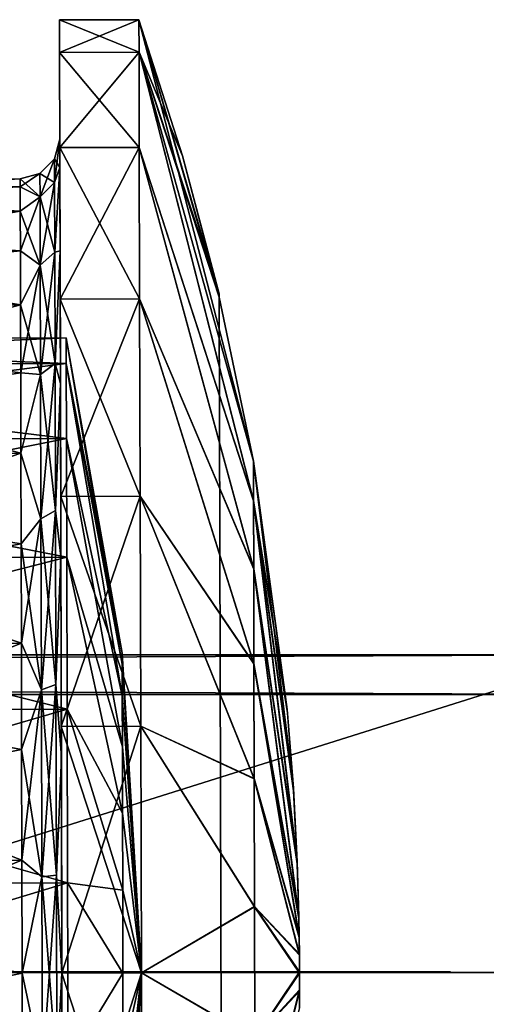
# Model space of a CAD drawing. Header units: millimetres. Extents: x -75 to 75, y -30 to 50.
# Tile 282 of 283: x 51.58 to 57.45, y 32.6 to 44.99. Entities that reach past the tile are written whole.
import ezdxf

# ---------------------------------------------------------------- set-up
doc = ezdxf.new("R2010")
doc.units = ezdxf.units.MM
doc.header["$LTSCALE"] = 81.481481
for name, color, linetype in [('113', 7, 'CONTINUOUS'), ('114', 7, 'CONTINUOUS'), ('115', 7, 'CONTINUOUS'), ('117', 7, 'CONTINUOUS'), ('119', 7, 'CONTINUOUS'), ('2', 7, 'CONTINUOUS'), ('6', 7, 'CONTINUOUS'), ('8', 7, 'CONTINUOUS'), ('879', 7, 'CONTINUOUS'), ('880', 7, 'CONTINUOUS'), ('881', 7, 'CONTINUOUS'), ('882', 7, 'CONTINUOUS'), ('883', 7, 'CONTINUOUS'), ('884', 7, 'CONTINUOUS'), ('885', 7, 'CONTINUOUS'), ('886', 7, 'CONTINUOUS'), ('887', 7, 'CONTINUOUS'), ('888', 7, 'CONTINUOUS'), ('889', 7, 'CONTINUOUS'), ('890', 7, 'CONTINUOUS'), ('891', 7, 'CONTINUOUS')]:
    doc.layers.add(name, color=color, linetype=linetype)

msp = doc.modelspace()

# ---------------------------------------------------------------- linework, layer by layer
at = {"layer": '113', "color": 250, "linetype": 'Continuous', "true_color": 0x1c1c1c}
for points in [[(71.5, 37, -89.001), (-71.5, 37, 88.999), (71.5, 37, 89.001), (71.5, 37, -89.001)], [(-71.5, 37, -89.001), (-71.5, 37, 88.999), (71.5, 37, -89.001), (-71.5, 37, -89.001)], [(-71.5, 37, 88.999), (-71.074, 37, 92.234), (71.5, 37, 89.001), (-71.5, 37, 88.999)], [(-71.074, 37, -92.236), (-71.5, 37, -89.001), (71.074, 37, -92.236), (-71.074, 37, -92.236)], [(71.074, 37, -92.236), (-71.5, 37, -89.001), (71.5, 37, -89.001), (71.074, 37, -92.236)], [(71.5, 37, 89.001), (-71.074, 37, 92.234), (71.074, 37, 92.236), (71.5, 37, 89.001)], [(-71.074, 37, 92.234), (-69.825, 37, 95.249), (71.074, 37, 92.236), (-71.074, 37, 92.234)], [(-69.825, 37, -95.251), (-71.074, 37, -92.236), (69.825, 37, -95.251), (-69.825, 37, -95.251)], [(69.825, 37, -95.251), (-71.074, 37, -92.236), (71.074, 37, -92.236), (69.825, 37, -95.251)], [(71.074, 37, 92.236), (-69.825, 37, 95.249), (69.825, 37, 95.251), (71.074, 37, 92.236)], [(-67.839, 37, -97.839), (-69.825, 37, -95.251), (67.839, 37, -97.839), (-67.839, 37, -97.839)], [(67.839, 37, -97.839), (-69.825, 37, -95.251), (69.825, 37, -95.251), (67.839, 37, -97.839)], [(-69.825, 37, 95.249), (-67.838, 37, 97.838), (69.825, 37, 95.251), (-69.825, 37, 95.249)], [(65.251, 37, -99.825), (-67.839, 37, -97.839), (67.839, 37, -97.839), (65.251, 37, -99.825)], [(-65.251, 37, -99.825), (-67.839, 37, -97.839), (65.251, 37, -99.825), (-65.251, 37, -99.825)], [(-67.838, 37, 97.838), (-65.249, 37, 99.825), (67.839, 37, 97.839), (-67.838, 37, 97.838)], [(69.825, 37, 95.251), (-67.838, 37, 97.838), (67.839, 37, 97.839), (69.825, 37, 95.251)], [(62.236, 37, -101.074), (-65.251, 37, -99.825), (65.251, 37, -99.825), (62.236, 37, -101.074)], [(-62.236, 37, -101.074), (-65.251, 37, -99.825), (62.236, 37, -101.074), (-62.236, 37, -101.074)], [(-65.249, 37, 99.825), (-62.234, 37, 101.074), (65.251, 37, 99.825), (-65.249, 37, 99.825)], [(67.839, 37, 97.839), (-65.249, 37, 99.825), (65.251, 37, 99.825), (67.839, 37, 97.839)], [(-59.001, 37, -101.5), (-62.236, 37, -101.074), (59.001, 37, -101.5), (-59.001, 37, -101.5)], [(59.001, 37, -101.5), (-62.236, 37, -101.074), (62.236, 37, -101.074), (59.001, 37, -101.5)], [(65.251, 37, 99.825), (-62.234, 37, 101.074), (62.236, 37, 101.074), (65.251, 37, 99.825)], [(-62.234, 37, 101.074), (-58.999, 37, 101.5), (62.236, 37, 101.074), (-62.234, 37, 101.074)], [(62.236, 37, 101.074), (-58.999, 37, 101.5), (59.001, 37, 101.5), (62.236, 37, 101.074)]]:
    msp.add_3dface(points, dxfattribs=at)
at = {"layer": '114', "color": 251, "linetype": 'Continuous', "true_color": 0x464b4f}
for points in [[(-71.5, 33, 88.999), (-57, 33, 27), (71.5, 33, 89.001), (-71.5, 33, 88.999)], [(57, 33, -87), (-57, 33, -87), (-71.5, 33, -89.001), (57, 33, -87)], [(57, 33, -87), (-71.5, 33, -89.001), (71.5, 33, -89.001), (57, 33, -87)], [(-71.5, 33, -89.001), (-71.074, 33, -92.236), (71.5, 33, -89.001), (-71.5, 33, -89.001)], [(-71.074, 33, 92.234), (-71.5, 33, 88.999), (71.5, 33, 89.001), (-71.074, 33, 92.234)], [(-71.074, 33, -92.236), (-69.825, 33, -95.251), (71.074, 33, -92.236), (-71.074, 33, -92.236)], [(71.5, 33, -89.001), (-71.074, 33, -92.236), (71.074, 33, -92.236), (71.5, 33, -89.001)], [(-69.825, 33, 95.249), (-71.074, 33, 92.234), (71.074, 33, 92.236), (-69.825, 33, 95.249)], [(71.074, 33, 92.236), (-71.074, 33, 92.234), (71.5, 33, 89.001), (71.074, 33, 92.236)], [(69.825, 33, 95.251), (-69.825, 33, 95.249), (71.074, 33, 92.236), (69.825, 33, 95.251)], [(-67.838, 33, 97.838), (-69.825, 33, 95.249), (69.825, 33, 95.251), (-67.838, 33, 97.838)], [(-69.825, 33, -95.251), (-67.839, 33, -97.839), (69.825, 33, -95.251), (-69.825, 33, -95.251)], [(71.074, 33, -92.236), (-69.825, 33, -95.251), (69.825, 33, -95.251), (71.074, 33, -92.236)], [(-67.839, 33, -97.839), (-65.251, 33, -99.825), (67.839, 33, -97.839), (-67.839, 33, -97.839)], [(69.825, 33, -95.251), (-67.839, 33, -97.839), (67.839, 33, -97.839), (69.825, 33, -95.251)], [(67.839, 33, 97.839), (-67.838, 33, 97.838), (69.825, 33, 95.251), (67.839, 33, 97.839)], [(-65.249, 33, 99.825), (-67.838, 33, 97.838), (67.839, 33, 97.839), (-65.249, 33, 99.825)], [(67.839, 33, -97.839), (-65.251, 33, -99.825), (65.251, 33, -99.825), (67.839, 33, -97.839)], [(-65.251, 33, -99.825), (-62.236, 33, -101.074), (65.251, 33, -99.825), (-65.251, 33, -99.825)], [(65.251, 33, 99.825), (-65.249, 33, 99.825), (67.839, 33, 97.839), (65.251, 33, 99.825)], [(62.236, 33, 101.074), (-65.249, 33, 99.825), (65.251, 33, 99.825), (62.236, 33, 101.074)], [(-62.234, 33, 101.074), (-65.249, 33, 99.825), (62.236, 33, 101.074), (-62.234, 33, 101.074)], [(65.251, 33, -99.825), (-62.236, 33, -101.074), (62.236, 33, -101.074), (65.251, 33, -99.825)], [(-62.236, 33, -101.074), (-59.001, 33, -101.5), (62.236, 33, -101.074), (-62.236, 33, -101.074)], [(59.001, 33, 101.5), (-62.234, 33, 101.074), (62.236, 33, 101.074), (59.001, 33, 101.5)], [(-58.999, 33, 101.5), (-62.234, 33, 101.074), (59.001, 33, 101.5), (-58.999, 33, 101.5)], [(62.236, 33, -101.074), (-59.001, 33, -101.5), (59.001, 33, -101.5), (62.236, 33, -101.074)], [(-57, 33, 27), (57, 33, 27), (71.5, 33, 89.001), (-57, 33, 27)], [(57, 33, 27), (57, 33, -87), (71.5, 33, 89.001), (57, 33, 27)], [(71.5, 33, 89.001), (57, 33, -87), (71.5, 33, -89.001), (71.5, 33, 89.001)]]:
    msp.add_3dface(points, dxfattribs=at)
at = {"layer": '115', "color": 250, "linetype": 'Continuous', "true_color": 0x1c1c1c}
for points in [[(57, 33.01, 27), (-57, 33.01, 27), (-57, 33.01, -87), (57, 33.01, 27)], [(57, 33.01, -87), (57, 33.01, 27), (-57, 33.01, -87), (57, 33.01, -87)]]:
    msp.add_3dface(points, dxfattribs=at)
at = {"layer": '117', "color": 250, "linetype": 'Continuous', "true_color": 0x1c1c1c}
for points in [[(-59.001, 37, -101.5), (59.001, 37, -101.5), (-59.001, 36.5, -102), (-59.001, 37, -101.5)], [(-59.001, 36.5, -102), (59.001, 37, -101.5), (59.001, 36.5, -102), (-59.001, 36.5, -102)]]:
    msp.add_3dface(points, dxfattribs=at)
at = {"layer": '119', "color": 250, "linetype": 'Continuous', "true_color": 0x1c1c1c}
for points in [[(59.001, 37, 101.5), (-58.999, 37, 101.5), (59.001, 36.5, 102), (59.001, 37, 101.5)], [(59.001, 36.5, 102), (-58.999, 37, 101.5), (-58.999, 36.5, 102), (59.001, 36.5, 102)]]:
    msp.add_3dface(points, dxfattribs=at)
at = {"layer": '2', "color": 251, "linetype": 'Continuous', "true_color": 0x565d62}
for points in [[(59.001, 37, 102.5), (-65.943, 37, 103.416), (65.943, 37, 103.416), (59.001, 37, 102.5)], [(59.001, 37, 102.5), (-58.999, 37, 102.5), (-65.943, 37, 103.416), (59.001, 37, 102.5)], [(-65.943, 37, -103.416), (-59.001, 37, -102.5), (65.943, 37, -103.416), (-65.943, 37, -103.416)], [(-65.943, 37, 103.416), (-62.562, 37, 104.599), (65.943, 37, 103.416), (-65.943, 37, 103.416)], [(-62.562, 37, -104.599), (-65.943, 37, -103.416), (62.562, 37, -104.599), (-62.562, 37, -104.599)], [(62.562, 37, -104.599), (-65.943, 37, -103.416), (65.943, 37, -103.416), (62.562, 37, -104.599)], [(-62.562, 37, 104.599), (-59.001, 37, 105), (62.562, 37, 104.599), (-62.562, 37, 104.599)], [(65.943, 37, 103.416), (-62.562, 37, 104.599), (62.562, 37, 104.599), (65.943, 37, 103.416)], [(-59.001, 37, -105), (-62.562, 37, -104.599), (59.001, 37, -105), (-59.001, 37, -105)], [(59.001, 37, -105), (-62.562, 37, -104.599), (62.562, 37, -104.599), (59.001, 37, -105)], [(-59.001, 37, -102.5), (59.001, 37, -102.5), (65.943, 37, -103.416), (-59.001, 37, -102.5)], [(62.562, 37, 104.599), (-59.001, 37, 105), (-16.148, 37, 105), (62.562, 37, 104.599)], [(-0.5, 37, 105), (62.562, 37, 104.599), (-16.148, 37, 105), (-0.5, 37, 105)], [(59.001, 37, 105), (62.562, 37, 104.599), (-0.5, 37, 105), (59.001, 37, 105)]]:
    msp.add_3dface(points, dxfattribs=at)
at = {"layer": '6', "color": 251, "linetype": 'Continuous', "true_color": 0x565d62}
for points in [[(-0.5, 0, 104.516), (58.517, 0, 104.516), (-0.5, 37, 105), (-0.5, 0, 104.516)], [(58.517, 0, 104.516), (59.001, 37, 105), (-0.5, 37, 105), (58.517, 0, 104.516)]]:
    msp.add_3dface(points, dxfattribs=at)
at = {"layer": '8', "color": 251, "linetype": 'Continuous', "true_color": 0x565d62}
for points in [[(-58.517, 0, -104.516), (-59.001, 37, -105), (59.001, 37, -105), (-58.517, 0, -104.516)], [(58.517, 0, -104.516), (-58.517, 0, -104.516), (59.001, 37, -105), (58.517, 0, -104.516)]]:
    msp.add_3dface(points, dxfattribs=at)
at = {"layer": '879', "linetype": 'Continuous'}
for points in [[(44.584, 42.972, 205), (44.585, 42.567, 207.817), (51.584, 42.99, 205), (44.584, 42.972, 205)], [(51.584, 42.99, 205), (44.585, 42.567, 207.817), (51.585, 42.888, 206.423), (51.584, 42.99, 205)], [(51.585, 42.888, 206.423), (44.585, 42.567, 207.817), (51.585, 42.585, 207.817), (51.585, 42.888, 206.423)], [(44.585, 42.567, 207.817), (44.588, 41.384, 210.406), (51.585, 42.585, 207.817), (44.585, 42.567, 207.817)], [(51.585, 42.585, 207.817), (44.588, 41.384, 210.406), (51.587, 42.086, 209.154), (51.585, 42.585, 207.817)], [(51.587, 42.086, 209.154), (44.588, 41.384, 210.406), (51.588, 41.403, 210.406), (51.587, 42.086, 209.154)], [(44.588, 41.384, 210.406), (44.593, 39.52, 212.558), (51.588, 41.403, 210.406), (44.588, 41.384, 210.406)], [(51.588, 41.403, 210.406), (44.593, 39.52, 212.558), (51.591, 40.547, 211.549), (51.588, 41.403, 210.406)], [(51.591, 40.547, 211.549), (44.593, 39.52, 212.558), (51.593, 39.539, 212.557), (51.591, 40.547, 211.549)], [(44.593, 39.52, 212.558), (44.6, 37.126, 214.096), (51.593, 39.539, 212.557), (44.593, 39.52, 212.558)], [(51.593, 39.539, 212.557), (44.6, 37.126, 214.096), (51.596, 38.396, 213.413), (51.593, 39.539, 212.557)], [(51.596, 38.396, 213.413), (44.6, 37.126, 214.096), (51.6, 37.144, 214.096), (51.596, 38.396, 213.413)], [(44.6, 37.126, 214.096), (44.607, 34.395, 214.898), (51.6, 37.144, 214.096), (44.6, 37.126, 214.096)], [(51.6, 37.144, 214.096), (44.607, 34.395, 214.898), (51.603, 35.807, 214.595), (51.6, 37.144, 214.096)], [(51.603, 35.807, 214.595), (44.607, 34.395, 214.898), (51.607, 34.413, 214.898), (51.603, 35.807, 214.595)], [(44.607, 34.395, 214.898), (44.614, 31.549, 214.898), (51.607, 34.413, 214.898), (44.607, 34.395, 214.898)], [(51.607, 34.413, 214.898), (44.614, 31.549, 214.898), (51.61, 32.99, 215), (51.607, 34.413, 214.898)], [(51.61, 32.99, 215), (44.614, 31.549, 214.898), (51.614, 31.567, 214.898), (51.61, 32.99, 215)]]:
    msp.add_3dface(points, dxfattribs=at)
at = {"layer": '880', "linetype": 'Continuous'}
for points in [[(44.584, 42.972, 205), (51.584, 42.99, 205), (51.585, 42.888, 203.577), (44.584, 42.972, 205)], [(51.585, 42.585, 202.183), (44.584, 42.972, 205), (51.585, 42.888, 203.577), (51.585, 42.585, 202.183)], [(44.585, 42.567, 202.183), (44.584, 42.972, 205), (51.585, 42.585, 202.183), (44.585, 42.567, 202.183)], [(51.587, 42.086, 200.846), (44.585, 42.567, 202.183), (51.585, 42.585, 202.183), (51.587, 42.086, 200.846)], [(51.588, 41.403, 199.594), (44.585, 42.567, 202.183), (51.587, 42.086, 200.846), (51.588, 41.403, 199.594)], [(44.588, 41.384, 199.594), (44.585, 42.567, 202.183), (51.588, 41.403, 199.594), (44.588, 41.384, 199.594)], [(51.591, 40.547, 198.451), (44.588, 41.384, 199.594), (51.588, 41.403, 199.594), (51.591, 40.547, 198.451)], [(51.593, 39.539, 197.443), (44.588, 41.384, 199.594), (51.591, 40.547, 198.451), (51.593, 39.539, 197.443)], [(44.593, 39.52, 197.442), (44.588, 41.384, 199.594), (51.593, 39.539, 197.443), (44.593, 39.52, 197.442)], [(51.596, 38.396, 196.587), (44.593, 39.52, 197.442), (51.593, 39.539, 197.443), (51.596, 38.396, 196.587)], [(44.6, 37.126, 195.904), (44.593, 39.52, 197.442), (51.6, 37.144, 195.904), (44.6, 37.126, 195.904)], [(51.6, 37.144, 195.904), (44.593, 39.52, 197.442), (51.596, 38.396, 196.587), (51.6, 37.144, 195.904)], [(51.603, 35.807, 195.405), (44.6, 37.126, 195.904), (51.6, 37.144, 195.904), (51.603, 35.807, 195.405)], [(44.607, 34.395, 195.102), (44.6, 37.126, 195.904), (51.607, 34.413, 195.102), (44.607, 34.395, 195.102)], [(51.607, 34.413, 195.102), (44.6, 37.126, 195.904), (51.603, 35.807, 195.405), (51.607, 34.413, 195.102)], [(51.61, 32.99, 195), (44.607, 34.395, 195.102), (51.607, 34.413, 195.102), (51.61, 32.99, 195)], [(44.614, 31.549, 195.102), (44.607, 34.395, 195.102), (51.614, 31.567, 195.102), (44.614, 31.549, 195.102)], [(51.614, 31.567, 195.102), (44.607, 34.395, 195.102), (51.61, 32.99, 195), (51.614, 31.567, 195.102)]]:
    msp.add_3dface(points, dxfattribs=at)
at = {"layer": '881', "linetype": 'Continuous'}
for points in [[(53.079, 44.994, 205), (53.08, 44.585, 208.106), (53.626, 43.279, 205), (53.079, 44.994, 205)], [(53.626, 43.279, 205), (53.08, 44.585, 208.106), (54.088, 41.541, 205), (53.626, 43.279, 205)], [(54.088, 41.541, 205), (53.08, 44.585, 208.106), (54.088, 41.53, 205.418), (54.088, 41.541, 205)], [(54.521, 38.939, 207.621), (54.519, 39.438, 205.835), (53.08, 44.585, 208.106), (54.521, 38.939, 207.621)], [(53.083, 43.386, 211), (54.521, 38.939, 207.621), (53.08, 44.585, 208.106), (53.083, 43.386, 211)], [(53.08, 44.585, 208.106), (54.088, 41.5, 205.835), (54.088, 41.53, 205.418), (53.08, 44.585, 208.106)], [(54.519, 39.438, 205.835), (54.088, 41.5, 205.835), (53.08, 44.585, 208.106), (54.519, 39.438, 205.835)], [(54.523, 38.079, 209.044), (54.521, 38.939, 207.621), (53.083, 43.386, 211), (54.523, 38.079, 209.044)], [(53.088, 41.479, 213.485), (54.523, 38.079, 209.044), (53.083, 43.386, 211), (53.088, 41.479, 213.485)], [(54.526, 36.885, 210.202), (54.523, 38.079, 209.044), (53.088, 41.479, 213.485), (54.526, 36.885, 210.202)], [(53.095, 38.994, 215.392), (54.526, 36.885, 210.202), (53.088, 41.479, 213.485), (53.095, 38.994, 215.392)], [(54.519, 39.438, 205.835), (54.521, 38.939, 207.621), (54.948, 36.267, 205.835), (54.519, 39.438, 205.835)], [(54.53, 35.436, 211.019), (54.526, 36.885, 210.202), (53.095, 38.994, 215.392), (54.53, 35.436, 211.019)], [(53.102, 36.1, 216.591), (54.53, 35.436, 211.019), (53.095, 38.994, 215.392), (53.102, 36.1, 216.591)], [(54.521, 38.939, 207.621), (54.523, 38.079, 209.044), (55.072, 34.368, 205.835), (54.521, 38.939, 207.621)], [(54.948, 36.267, 205.835), (54.521, 38.939, 207.621), (55.024, 35.288, 205.835), (54.948, 36.267, 205.835)], [(55.024, 35.288, 205.835), (54.521, 38.939, 207.621), (55.072, 34.368, 205.835), (55.024, 35.288, 205.835)], [(54.523, 38.079, 209.044), (54.526, 36.885, 210.202), (55.093, 33.68, 205.835), (54.523, 38.079, 209.044)], [(55.072, 34.368, 205.835), (54.523, 38.079, 209.044), (55.093, 33.68, 205.835), (55.072, 34.368, 205.835)], [(54.526, 36.885, 210.202), (54.53, 35.436, 211.019), (55.097, 33.441, 205.835), (54.526, 36.885, 210.202)], [(55.093, 33.68, 205.835), (54.526, 36.885, 210.202), (55.097, 33.441, 205.835), (55.093, 33.68, 205.835)], [(53.11, 32.994, 217), (54.534, 33.827, 211.441), (53.102, 36.1, 216.591), (53.11, 32.994, 217)], [(54.534, 33.827, 211.441), (54.53, 35.436, 211.019), (53.102, 36.1, 216.591), (54.534, 33.827, 211.441)], [(55.097, 33.441, 205.835), (54.53, 35.436, 211.019), (55.1, 33.216, 205.835), (55.097, 33.441, 205.835)], [(54.53, 35.436, 211.019), (54.534, 33.827, 211.441), (55.1, 33.216, 205.835), (54.53, 35.436, 211.019)], [(54.538, 32.164, 211.44), (54.534, 33.827, 211.441), (53.11, 32.994, 217), (54.538, 32.164, 211.44)], [(55.1, 33.216, 205.835), (54.534, 33.827, 211.441), (55.101, 32.991, 205.835), (55.1, 33.216, 205.835)], [(54.534, 33.827, 211.441), (54.538, 32.164, 211.44), (55.101, 32.991, 205.835), (54.534, 33.827, 211.441)], [(53.118, 29.888, 216.591), (54.538, 32.164, 211.44), (53.11, 32.994, 217), (53.118, 29.888, 216.591)], [(55.101, 32.991, 205.835), (54.538, 32.164, 211.44), (55.101, 32.766, 205.835), (55.101, 32.991, 205.835)], [(54.538, 32.164, 211.44), (54.542, 30.555, 211.017), (55.101, 32.766, 205.835), (54.538, 32.164, 211.44)], [(55.101, 32.766, 205.835), (54.542, 30.555, 211.017), (55.099, 32.541, 205.835), (55.101, 32.766, 205.835)]]:
    msp.add_3dface(points, dxfattribs=at)
at = {"layer": '882', "linetype": 'Continuous'}
for points in [[(52.08, 44.582, 208.106), (53.079, 44.994, 205), (52.079, 44.991, 205), (52.08, 44.582, 208.106)], [(53.08, 44.585, 208.106), (53.079, 44.994, 205), (52.08, 44.582, 208.106), (53.08, 44.585, 208.106)], [(52.083, 43.384, 211), (53.08, 44.585, 208.106), (52.08, 44.582, 208.106), (52.083, 43.384, 211)], [(53.083, 43.386, 211), (53.08, 44.585, 208.106), (52.083, 43.384, 211), (53.083, 43.386, 211)], [(52.088, 41.477, 213.485), (53.083, 43.386, 211), (52.083, 43.384, 211), (52.088, 41.477, 213.485)], [(53.088, 41.479, 213.485), (53.083, 43.386, 211), (52.088, 41.477, 213.485), (53.088, 41.479, 213.485)], [(52.095, 38.991, 215.392), (53.088, 41.479, 213.485), (52.088, 41.477, 213.485), (52.095, 38.991, 215.392)], [(53.095, 38.994, 215.392), (53.088, 41.479, 213.485), (52.095, 38.991, 215.392), (53.095, 38.994, 215.392)], [(52.102, 36.097, 216.591), (53.095, 38.994, 215.392), (52.095, 38.991, 215.392), (52.102, 36.097, 216.591)], [(53.102, 36.1, 216.591), (53.095, 38.994, 215.392), (52.102, 36.097, 216.591), (53.102, 36.1, 216.591)], [(52.11, 32.991, 217), (53.102, 36.1, 216.591), (52.102, 36.097, 216.591), (52.11, 32.991, 217)], [(53.11, 32.994, 217), (53.102, 36.1, 216.591), (52.11, 32.991, 217), (53.11, 32.994, 217)], [(52.118, 29.885, 216.591), (53.11, 32.994, 217), (52.11, 32.991, 217), (52.118, 29.885, 216.591)], [(53.118, 29.888, 216.591), (53.11, 32.994, 217), (52.118, 29.885, 216.591), (53.118, 29.888, 216.591)]]:
    msp.add_3dface(points, dxfattribs=at)
at = {"layer": '883', "linetype": 'Continuous'}
for points in [[(54.088, 41.5, 204.165), (53.079, 44.994, 205), (54.088, 41.53, 204.582), (54.088, 41.5, 204.165)], [(54.519, 39.438, 204.165), (53.079, 44.994, 205), (54.088, 41.5, 204.165), (54.519, 39.438, 204.165)], [(53.08, 44.585, 201.894), (53.079, 44.994, 205), (54.519, 39.438, 204.165), (53.08, 44.585, 201.894)], [(53.079, 44.994, 205), (53.626, 43.279, 205), (54.088, 41.53, 204.582), (53.079, 44.994, 205)], [(54.521, 38.941, 202.384), (53.08, 44.585, 201.894), (54.519, 39.438, 204.165), (54.521, 38.941, 202.384)], [(53.083, 43.386, 199), (53.08, 44.585, 201.894), (54.521, 38.941, 202.384), (53.083, 43.386, 199)], [(54.523, 38.082, 200.96), (53.083, 43.386, 199), (54.521, 38.941, 202.384), (54.523, 38.082, 200.96)], [(53.088, 41.479, 196.515), (53.083, 43.386, 199), (54.523, 38.082, 200.96), (53.088, 41.479, 196.515)], [(53.626, 43.279, 205), (54.088, 41.541, 205), (54.088, 41.53, 204.582), (53.626, 43.279, 205)], [(54.526, 36.889, 199.801), (53.088, 41.479, 196.515), (54.523, 38.082, 200.96), (54.526, 36.889, 199.801)], [(53.095, 38.994, 194.608), (53.088, 41.479, 196.515), (54.526, 36.889, 199.801), (53.095, 38.994, 194.608)], [(55.022, 35.322, 204.165), (54.519, 39.438, 204.165), (54.944, 36.311, 204.165), (55.022, 35.322, 204.165)], [(54.521, 38.941, 202.384), (54.519, 39.438, 204.165), (55.022, 35.322, 204.165), (54.521, 38.941, 202.384)], [(53.102, 36.1, 193.409), (53.095, 38.994, 194.608), (54.53, 35.44, 198.983), (53.102, 36.1, 193.409)], [(54.53, 35.44, 198.983), (53.095, 38.994, 194.608), (54.526, 36.889, 199.801), (54.53, 35.44, 198.983)], [(55.071, 34.399, 204.165), (54.521, 38.941, 202.384), (55.022, 35.322, 204.165), (55.071, 34.399, 204.165)], [(54.523, 38.082, 200.96), (54.521, 38.941, 202.384), (55.071, 34.399, 204.165), (54.523, 38.082, 200.96)], [(55.093, 33.699, 204.165), (54.523, 38.082, 200.96), (55.071, 34.399, 204.165), (55.093, 33.699, 204.165)], [(54.526, 36.889, 199.801), (54.523, 38.082, 200.96), (55.093, 33.699, 204.165), (54.526, 36.889, 199.801)], [(55.097, 33.458, 204.165), (54.526, 36.889, 199.801), (55.093, 33.699, 204.165), (55.097, 33.458, 204.165)], [(54.53, 35.44, 198.983), (54.526, 36.889, 199.801), (55.097, 33.458, 204.165), (54.53, 35.44, 198.983)], [(54.534, 33.832, 198.56), (53.102, 36.1, 193.409), (54.53, 35.44, 198.983), (54.534, 33.832, 198.56)], [(53.11, 32.994, 193), (53.102, 36.1, 193.409), (54.534, 33.832, 198.56), (53.11, 32.994, 193)], [(55.1, 33.232, 204.165), (54.53, 35.44, 198.983), (55.097, 33.458, 204.165), (55.1, 33.232, 204.165)], [(54.534, 33.832, 198.56), (54.53, 35.44, 198.983), (55.1, 33.232, 204.165), (54.534, 33.832, 198.56)], [(54.538, 32.168, 198.559), (53.11, 32.994, 193), (54.534, 33.832, 198.56), (54.538, 32.168, 198.559)], [(55.101, 33.007, 204.165), (54.534, 33.832, 198.56), (55.1, 33.232, 204.165), (55.101, 33.007, 204.165)], [(54.538, 32.168, 198.559), (54.534, 33.832, 198.56), (55.101, 33.007, 204.165), (54.538, 32.168, 198.559)], [(53.118, 29.888, 193.409), (53.11, 32.994, 193), (54.538, 32.168, 198.559), (53.118, 29.888, 193.409)], [(55.101, 32.782, 204.165), (54.538, 32.168, 198.559), (55.101, 33.007, 204.165), (55.101, 32.782, 204.165)], [(54.542, 30.56, 198.981), (54.538, 32.168, 198.559), (55.101, 32.782, 204.165), (54.542, 30.56, 198.981)], [(55.099, 32.557, 204.165), (54.542, 30.56, 198.981), (55.101, 32.782, 204.165), (55.099, 32.557, 204.165)]]:
    msp.add_3dface(points, dxfattribs=at)
at = {"layer": '884', "linetype": 'Continuous'}
for points in [[(52.079, 44.991, 205), (53.079, 44.994, 205), (53.08, 44.585, 201.894), (52.079, 44.991, 205)], [(52.079, 44.991, 205), (53.08, 44.585, 201.894), (52.08, 44.582, 201.894), (52.079, 44.991, 205)], [(53.08, 44.585, 201.894), (53.083, 43.386, 199), (52.08, 44.582, 201.894), (53.08, 44.585, 201.894)], [(52.08, 44.582, 201.894), (53.083, 43.386, 199), (52.083, 43.384, 199), (52.08, 44.582, 201.894)], [(53.083, 43.386, 199), (53.088, 41.479, 196.515), (52.083, 43.384, 199), (53.083, 43.386, 199)], [(52.083, 43.384, 199), (53.088, 41.479, 196.515), (52.088, 41.477, 196.515), (52.083, 43.384, 199)], [(53.088, 41.479, 196.515), (53.095, 38.994, 194.608), (52.088, 41.477, 196.515), (53.088, 41.479, 196.515)], [(52.088, 41.477, 196.515), (53.095, 38.994, 194.608), (52.095, 38.991, 194.608), (52.088, 41.477, 196.515)], [(53.095, 38.994, 194.608), (53.102, 36.1, 193.409), (52.095, 38.991, 194.608), (53.095, 38.994, 194.608)], [(52.095, 38.991, 194.608), (53.102, 36.1, 193.409), (52.102, 36.097, 193.409), (52.095, 38.991, 194.608)], [(53.102, 36.1, 193.409), (53.11, 32.994, 193), (52.102, 36.097, 193.409), (53.102, 36.1, 193.409)], [(52.102, 36.097, 193.409), (53.11, 32.994, 193), (52.11, 32.991, 193), (52.102, 36.097, 193.409)], [(53.11, 32.994, 193), (53.118, 29.888, 193.409), (52.11, 32.991, 193), (53.11, 32.994, 193)], [(52.11, 32.991, 193), (53.118, 29.888, 193.409), (52.118, 29.885, 193.409), (52.11, 32.991, 193)]]:
    msp.add_3dface(points, dxfattribs=at)
at = {"layer": '885', "linetype": 'Continuous'}
for points in [[(52.164, 40.667, 207.254), (44.59, 40.972, 205), (52.163, 40.991, 205), (52.164, 40.667, 207.254)], [(44.59, 40.648, 207.254), (44.59, 40.972, 205), (52.164, 40.667, 207.254), (44.59, 40.648, 207.254)], [(52.166, 39.722, 209.325), (44.59, 40.648, 207.254), (52.164, 40.667, 207.254), (52.166, 39.722, 209.325)], [(44.593, 39.702, 209.325), (44.59, 40.648, 207.254), (52.166, 39.722, 209.325), (44.593, 39.702, 209.325)], [(52.17, 38.23, 211.046), (44.593, 39.702, 209.325), (52.166, 39.722, 209.325), (52.17, 38.23, 211.046)], [(44.597, 38.211, 211.046), (44.593, 39.702, 209.325), (52.17, 38.23, 211.046), (44.597, 38.211, 211.046)], [(52.175, 36.315, 212.277), (44.597, 38.211, 211.046), (52.17, 38.23, 211.046), (52.175, 36.315, 212.277)], [(44.602, 36.295, 212.277), (44.597, 38.211, 211.046), (52.175, 36.315, 212.277), (44.602, 36.295, 212.277)], [(52.181, 34.13, 212.919), (44.602, 36.295, 212.277), (52.175, 36.315, 212.277), (52.181, 34.13, 212.919)], [(44.607, 34.11, 212.919), (44.602, 36.295, 212.277), (52.181, 34.13, 212.919), (44.607, 34.11, 212.919)], [(52.187, 31.853, 212.919), (44.607, 34.11, 212.919), (52.181, 34.13, 212.919), (52.187, 31.853, 212.919)], [(44.613, 31.833, 212.919), (44.607, 34.11, 212.919), (52.187, 31.853, 212.919), (44.613, 31.833, 212.919)]]:
    msp.add_3dface(points, dxfattribs=at)
at = {"layer": '886', "linetype": 'Continuous'}
for points in [[(44.59, 40.972, 205), (44.59, 40.648, 202.746), (52.163, 40.991, 205), (44.59, 40.972, 205)], [(52.163, 40.991, 205), (44.59, 40.648, 202.746), (52.164, 40.667, 202.746), (52.163, 40.991, 205)], [(44.59, 40.648, 202.746), (44.593, 39.702, 200.675), (52.164, 40.667, 202.746), (44.59, 40.648, 202.746)], [(52.164, 40.667, 202.746), (44.593, 39.702, 200.675), (52.166, 39.722, 200.675), (52.164, 40.667, 202.746)], [(44.593, 39.702, 200.675), (44.597, 38.211, 198.954), (52.166, 39.722, 200.675), (44.593, 39.702, 200.675)], [(52.166, 39.722, 200.675), (44.597, 38.211, 198.954), (52.17, 38.23, 198.954), (52.166, 39.722, 200.675)], [(44.597, 38.211, 198.954), (44.602, 36.295, 197.723), (52.17, 38.23, 198.954), (44.597, 38.211, 198.954)], [(52.17, 38.23, 198.954), (44.602, 36.295, 197.723), (52.175, 36.315, 197.723), (52.17, 38.23, 198.954)], [(44.602, 36.295, 197.723), (44.607, 34.11, 197.081), (52.175, 36.315, 197.723), (44.602, 36.295, 197.723)], [(52.175, 36.315, 197.723), (44.607, 34.11, 197.081), (52.181, 34.13, 197.081), (52.175, 36.315, 197.723)], [(44.607, 34.11, 197.081), (44.613, 31.833, 197.081), (52.181, 34.13, 197.081), (44.607, 34.11, 197.081)], [(52.181, 34.13, 197.081), (44.613, 31.833, 197.081), (52.187, 31.853, 197.081), (52.181, 34.13, 197.081)]]:
    msp.add_3dface(points, dxfattribs=at)
at = {"layer": '887', "linetype": 'Continuous'}
for points in [[(52.163, 40.991, 205), (52.867, 37.02, 205), (52.868, 36.883, 206.042), (52.163, 40.991, 205)], [(52.164, 40.667, 207.254), (52.163, 40.991, 205), (52.868, 36.883, 206.042), (52.164, 40.667, 207.254)], [(52.164, 40.667, 207.254), (52.868, 36.883, 206.042), (52.869, 36.481, 207.013), (52.164, 40.667, 207.254)], [(52.166, 39.722, 209.325), (52.164, 40.667, 207.254), (52.869, 36.481, 207.013), (52.166, 39.722, 209.325)], [(52.166, 39.722, 209.325), (52.869, 36.481, 207.013), (52.871, 35.841, 207.847), (52.166, 39.722, 209.325)], [(52.17, 38.23, 211.046), (52.166, 39.722, 209.325), (52.871, 35.841, 207.847), (52.17, 38.23, 211.046)], [(52.17, 38.23, 211.046), (52.871, 35.841, 207.847), (52.873, 35.007, 208.487), (52.17, 38.23, 211.046)], [(52.175, 36.315, 212.277), (52.17, 38.23, 211.046), (52.873, 35.007, 208.487), (52.175, 36.315, 212.277)], [(52.867, 37.02, 205), (53.11, 32.994, 205), (52.868, 36.883, 206.042), (52.867, 37.02, 205)], [(52.868, 36.883, 206.042), (53.11, 32.994, 205), (52.869, 36.481, 207.013), (52.868, 36.883, 206.042)], [(52.869, 36.481, 207.013), (53.11, 32.994, 205), (52.871, 35.841, 207.847), (52.869, 36.481, 207.013)], [(52.175, 36.315, 212.277), (52.873, 35.007, 208.487), (52.875, 34.036, 208.89), (52.175, 36.315, 212.277)], [(52.181, 34.13, 212.919), (52.175, 36.315, 212.277), (52.875, 34.036, 208.89), (52.181, 34.13, 212.919)], [(52.871, 35.841, 207.847), (53.11, 32.994, 205), (52.873, 35.007, 208.487), (52.871, 35.841, 207.847)], [(52.873, 35.007, 208.487), (53.11, 32.994, 205), (52.875, 34.036, 208.89), (52.873, 35.007, 208.487)], [(52.187, 31.853, 212.919), (52.181, 34.13, 212.919), (52.878, 32.993, 209.027), (52.187, 31.853, 212.919)], [(52.181, 34.13, 212.919), (52.875, 34.036, 208.89), (52.878, 32.993, 209.027), (52.181, 34.13, 212.919)], [(52.875, 34.036, 208.89), (53.11, 32.994, 205), (52.878, 32.993, 209.027), (52.875, 34.036, 208.89)], [(52.187, 31.853, 212.919), (52.878, 32.993, 209.027), (52.881, 31.951, 208.89), (52.187, 31.853, 212.919)], [(52.878, 32.993, 209.027), (53.11, 32.994, 205), (52.881, 31.951, 208.89), (52.878, 32.993, 209.027)], [(52.881, 31.951, 208.89), (53.11, 32.994, 205), (52.883, 30.98, 208.487), (52.881, 31.951, 208.89)], [(52.883, 30.98, 208.487), (53.11, 32.994, 205), (52.885, 30.146, 207.847), (52.883, 30.98, 208.487)], [(52.885, 30.146, 207.847), (53.11, 32.994, 205), (52.887, 29.506, 207.013), (52.885, 30.146, 207.847)], [(52.887, 29.506, 207.013), (53.11, 32.994, 205), (52.888, 29.104, 206.042), (52.887, 29.506, 207.013)], [(52.888, 29.104, 206.042), (53.11, 32.994, 205), (52.888, 28.967, 205), (52.888, 29.104, 206.042)]]:
    msp.add_3dface(points, dxfattribs=at)
at = {"layer": '888', "linetype": 'Continuous'}
for points in [[(52.163, 40.991, 205), (52.164, 40.667, 202.746), (52.867, 37.02, 205), (52.163, 40.991, 205)], [(52.164, 40.667, 202.746), (52.869, 36.481, 202.987), (52.868, 36.883, 203.958), (52.164, 40.667, 202.746)], [(52.867, 37.02, 205), (52.164, 40.667, 202.746), (52.868, 36.883, 203.958), (52.867, 37.02, 205)], [(52.164, 40.667, 202.746), (52.166, 39.722, 200.675), (52.869, 36.481, 202.987), (52.164, 40.667, 202.746)], [(52.166, 39.722, 200.675), (52.871, 35.841, 202.153), (52.869, 36.481, 202.987), (52.166, 39.722, 200.675)], [(52.166, 39.722, 200.675), (52.17, 38.23, 198.954), (52.871, 35.841, 202.153), (52.166, 39.722, 200.675)], [(52.17, 38.23, 198.954), (52.873, 35.007, 201.513), (52.871, 35.841, 202.153), (52.17, 38.23, 198.954)], [(52.17, 38.23, 198.954), (52.175, 36.315, 197.723), (52.873, 35.007, 201.513), (52.17, 38.23, 198.954)], [(53.11, 32.994, 205), (52.867, 37.02, 205), (52.868, 36.883, 203.958), (53.11, 32.994, 205)], [(52.869, 36.481, 202.987), (53.11, 32.994, 205), (52.868, 36.883, 203.958), (52.869, 36.481, 202.987)], [(52.871, 35.841, 202.153), (53.11, 32.994, 205), (52.869, 36.481, 202.987), (52.871, 35.841, 202.153)], [(52.175, 36.315, 197.723), (52.875, 34.036, 201.11), (52.873, 35.007, 201.513), (52.175, 36.315, 197.723)], [(52.175, 36.315, 197.723), (52.181, 34.13, 197.081), (52.875, 34.036, 201.11), (52.175, 36.315, 197.723)], [(52.873, 35.007, 201.513), (53.11, 32.994, 205), (52.871, 35.841, 202.153), (52.873, 35.007, 201.513)], [(52.875, 34.036, 201.11), (53.11, 32.994, 205), (52.873, 35.007, 201.513), (52.875, 34.036, 201.11)], [(52.181, 34.13, 197.081), (52.878, 32.993, 200.973), (52.875, 34.036, 201.11), (52.181, 34.13, 197.081)], [(52.181, 34.13, 197.081), (52.187, 31.853, 197.081), (52.878, 32.993, 200.973), (52.181, 34.13, 197.081)], [(52.878, 32.993, 200.973), (53.11, 32.994, 205), (52.875, 34.036, 201.11), (52.878, 32.993, 200.973)], [(52.187, 31.853, 197.081), (52.881, 31.951, 201.11), (52.878, 32.993, 200.973), (52.187, 31.853, 197.081)], [(52.881, 31.951, 201.11), (53.11, 32.994, 205), (52.878, 32.993, 200.973), (52.881, 31.951, 201.11)], [(52.883, 30.98, 201.513), (53.11, 32.994, 205), (52.881, 31.951, 201.11), (52.883, 30.98, 201.513)], [(52.885, 30.146, 202.153), (53.11, 32.994, 205), (52.883, 30.98, 201.513), (52.885, 30.146, 202.153)], [(52.887, 29.506, 202.987), (53.11, 32.994, 205), (52.885, 30.146, 202.153), (52.887, 29.506, 202.987)], [(52.888, 29.104, 203.958), (53.11, 32.994, 205), (52.887, 29.506, 202.987), (52.888, 29.104, 203.958)], [(52.888, 28.967, 205), (53.11, 32.994, 205), (52.888, 29.104, 203.958), (52.888, 28.967, 205)]]:
    msp.add_3dface(points, dxfattribs=at)
at = {"layer": '889', "linetype": 'Continuous'}
for points in [[(52.084, 43.134, 202.283), (52.017, 43.241, 205), (52.083, 43.491, 205), (52.084, 43.134, 202.283)], [(52.018, 42.943, 202.547), (51.834, 43.058, 205), (52.017, 43.241, 205), (52.018, 42.943, 202.547)], [(52.018, 42.943, 202.547), (52.017, 43.241, 205), (52.084, 43.134, 202.283), (52.018, 42.943, 202.547)], [(52.02, 42.067, 200.236), (52.018, 42.943, 202.547), (52.084, 43.134, 202.283), (52.02, 42.067, 200.236)], [(52.087, 42.085, 199.75), (52.02, 42.067, 200.236), (52.084, 43.134, 202.283), (52.087, 42.085, 199.75)], [(51.835, 42.765, 202.591), (51.584, 42.99, 205), (51.834, 43.058, 205), (51.835, 42.765, 202.591)], [(51.835, 42.765, 202.591), (51.834, 43.058, 205), (52.018, 42.943, 202.547), (51.835, 42.765, 202.591)], [(51.585, 42.888, 203.577), (51.584, 42.99, 205), (51.835, 42.765, 202.591), (51.585, 42.888, 203.577)], [(51.585, 42.585, 202.183), (51.585, 42.888, 203.577), (51.835, 42.765, 202.591), (51.585, 42.585, 202.183)], [(52.02, 42.067, 200.236), (51.835, 42.765, 202.591), (52.018, 42.943, 202.547), (52.02, 42.067, 200.236)], [(51.837, 41.905, 200.322), (51.585, 42.585, 202.183), (51.835, 42.765, 202.591), (51.837, 41.905, 200.322)], [(51.837, 41.905, 200.322), (51.835, 42.765, 202.591), (52.02, 42.067, 200.236), (51.837, 41.905, 200.322)], [(51.587, 42.086, 200.846), (51.585, 42.585, 202.183), (51.837, 41.905, 200.322), (51.587, 42.086, 200.846)], [(51.588, 41.403, 199.594), (51.587, 42.086, 200.846), (51.837, 41.905, 200.322), (51.588, 41.403, 199.594)], [(52.024, 40.664, 198.203), (51.837, 41.905, 200.322), (52.02, 42.067, 200.236), (52.024, 40.664, 198.203)], [(52.024, 40.664, 198.203), (52.02, 42.067, 200.236), (52.087, 42.085, 199.75), (52.024, 40.664, 198.203)], [(52.091, 40.416, 197.576), (52.024, 40.664, 198.203), (52.087, 42.085, 199.75), (52.091, 40.416, 197.576)], [(51.841, 40.526, 198.324), (51.588, 41.403, 199.594), (51.837, 41.905, 200.322), (51.841, 40.526, 198.324)], [(51.841, 40.526, 198.324), (51.837, 41.905, 200.322), (52.024, 40.664, 198.203), (51.841, 40.526, 198.324)], [(51.591, 40.547, 198.451), (51.588, 41.403, 199.594), (51.841, 40.526, 198.324), (51.591, 40.547, 198.451)], [(52.028, 38.814, 196.564), (51.841, 40.526, 198.324), (52.024, 40.664, 198.203), (52.028, 38.814, 196.564)], [(52.028, 38.814, 196.564), (52.024, 40.664, 198.203), (52.091, 40.416, 197.576), (52.028, 38.814, 196.564)], [(51.593, 39.539, 197.443), (51.591, 40.547, 198.451), (51.841, 40.526, 198.324), (51.593, 39.539, 197.443)], [(51.845, 38.709, 196.715), (51.593, 39.539, 197.443), (51.841, 40.526, 198.324), (51.845, 38.709, 196.715)], [(51.845, 38.709, 196.715), (51.841, 40.526, 198.324), (52.028, 38.814, 196.564), (51.845, 38.709, 196.715)], [(52.097, 38.242, 195.907), (52.028, 38.814, 196.564), (52.091, 40.416, 197.576), (52.097, 38.242, 195.907)], [(51.596, 38.396, 196.587), (51.593, 39.539, 197.443), (51.845, 38.709, 196.715), (51.596, 38.396, 196.587)], [(52.034, 36.626, 195.416), (51.845, 38.709, 196.715), (52.028, 38.814, 196.564), (52.034, 36.626, 195.416)], [(52.034, 36.626, 195.416), (52.028, 38.814, 196.564), (52.097, 38.242, 195.907), (52.034, 36.626, 195.416)], [(51.851, 36.56, 195.587), (51.596, 38.396, 196.587), (51.845, 38.709, 196.715), (51.851, 36.56, 195.587)], [(51.851, 36.56, 195.587), (51.845, 38.709, 196.715), (52.034, 36.626, 195.416), (51.851, 36.56, 195.587)], [(51.6, 37.144, 195.904), (51.596, 38.396, 196.587), (51.851, 36.56, 195.587), (51.6, 37.144, 195.904)], [(52.103, 35.709, 194.858), (52.034, 36.626, 195.416), (52.097, 38.242, 195.907), (52.103, 35.709, 194.858)], [(51.603, 35.807, 195.405), (51.6, 37.144, 195.904), (51.851, 36.56, 195.587), (51.603, 35.807, 195.405)], [(52.04, 34.227, 194.825), (51.851, 36.56, 195.587), (52.034, 36.626, 195.416), (52.04, 34.227, 194.825)], [(52.04, 34.227, 194.825), (52.034, 36.626, 195.416), (52.103, 35.709, 194.858), (52.04, 34.227, 194.825)], [(51.857, 34.204, 195.006), (51.603, 35.807, 195.405), (51.851, 36.56, 195.587), (51.857, 34.204, 195.006)], [(51.857, 34.204, 195.006), (51.851, 36.56, 195.587), (52.04, 34.227, 194.825), (51.857, 34.204, 195.006)], [(51.607, 34.413, 195.102), (51.603, 35.807, 195.405), (51.857, 34.204, 195.006), (51.607, 34.413, 195.102)], [(52.11, 32.991, 194.5), (52.04, 34.227, 194.825), (52.103, 35.709, 194.858), (52.11, 32.991, 194.5)], [(51.61, 32.99, 195), (51.607, 34.413, 195.102), (51.857, 34.204, 195.006), (51.61, 32.99, 195)], [(52.047, 31.756, 194.825), (51.857, 34.204, 195.006), (52.04, 34.227, 194.825), (52.047, 31.756, 194.825)], [(52.047, 31.756, 194.825), (52.04, 34.227, 194.825), (52.11, 32.991, 194.5), (52.047, 31.756, 194.825)], [(51.864, 31.777, 195.006), (51.61, 32.99, 195), (51.857, 34.204, 195.006), (51.864, 31.777, 195.006)], [(51.864, 31.777, 195.006), (51.857, 34.204, 195.006), (52.047, 31.756, 194.825), (51.864, 31.777, 195.006)], [(51.614, 31.567, 195.102), (51.61, 32.99, 195), (51.864, 31.777, 195.006), (51.614, 31.567, 195.102)], [(52.117, 30.274, 194.858), (52.047, 31.756, 194.825), (52.11, 32.991, 194.5), (52.117, 30.274, 194.858)]]:
    msp.add_3dface(points, dxfattribs=at)
at = {"layer": '890', "linetype": 'Continuous'}
for points in [[(52.083, 43.491, 205), (52.017, 43.241, 205), (52.018, 42.943, 207.453), (52.083, 43.491, 205)], [(52.083, 43.491, 205), (52.018, 42.943, 207.453), (52.084, 43.134, 207.717), (52.083, 43.491, 205)], [(52.017, 43.241, 205), (51.834, 43.058, 205), (51.835, 42.765, 207.409), (52.017, 43.241, 205)], [(52.017, 43.241, 205), (51.835, 42.765, 207.409), (52.018, 42.943, 207.453), (52.017, 43.241, 205)], [(52.018, 42.943, 207.453), (52.02, 42.067, 209.764), (52.084, 43.134, 207.717), (52.018, 42.943, 207.453)], [(52.084, 43.134, 207.717), (52.02, 42.067, 209.764), (52.087, 42.085, 210.25), (52.084, 43.134, 207.717)], [(51.584, 42.99, 205), (51.585, 42.888, 206.423), (51.834, 43.058, 205), (51.584, 42.99, 205)], [(51.834, 43.058, 205), (51.585, 42.888, 206.423), (51.835, 42.765, 207.409), (51.834, 43.058, 205)], [(51.585, 42.888, 206.423), (51.585, 42.585, 207.817), (51.835, 42.765, 207.409), (51.585, 42.888, 206.423)], [(51.835, 42.765, 207.409), (51.837, 41.905, 209.678), (52.018, 42.943, 207.453), (51.835, 42.765, 207.409)], [(52.018, 42.943, 207.453), (51.837, 41.905, 209.678), (52.02, 42.067, 209.764), (52.018, 42.943, 207.453)], [(51.585, 42.585, 207.817), (51.587, 42.086, 209.154), (51.835, 42.765, 207.409), (51.585, 42.585, 207.817)], [(51.835, 42.765, 207.409), (51.587, 42.086, 209.154), (51.837, 41.905, 209.678), (51.835, 42.765, 207.409)], [(51.587, 42.086, 209.154), (51.588, 41.403, 210.406), (51.837, 41.905, 209.678), (51.587, 42.086, 209.154)], [(51.837, 41.905, 209.678), (51.841, 40.526, 211.676), (52.02, 42.067, 209.764), (51.837, 41.905, 209.678)], [(52.02, 42.067, 209.764), (51.841, 40.526, 211.676), (52.024, 40.664, 211.797), (52.02, 42.067, 209.764)], [(52.02, 42.067, 209.764), (52.024, 40.664, 211.797), (52.087, 42.085, 210.25), (52.02, 42.067, 209.764)], [(52.087, 42.085, 210.25), (52.024, 40.664, 211.797), (52.091, 40.416, 212.424), (52.087, 42.085, 210.25)], [(51.588, 41.403, 210.406), (51.591, 40.547, 211.549), (51.837, 41.905, 209.678), (51.588, 41.403, 210.406)], [(51.837, 41.905, 209.678), (51.591, 40.547, 211.549), (51.841, 40.526, 211.676), (51.837, 41.905, 209.678)], [(51.841, 40.526, 211.676), (51.845, 38.709, 213.285), (52.024, 40.664, 211.797), (51.841, 40.526, 211.676)], [(52.024, 40.664, 211.797), (51.845, 38.709, 213.285), (52.028, 38.814, 213.436), (52.024, 40.664, 211.797)], [(52.024, 40.664, 211.797), (52.028, 38.814, 213.436), (52.091, 40.416, 212.424), (52.024, 40.664, 211.797)], [(51.591, 40.547, 211.549), (51.593, 39.539, 212.557), (51.841, 40.526, 211.676), (51.591, 40.547, 211.549)], [(51.841, 40.526, 211.676), (51.593, 39.539, 212.557), (51.845, 38.709, 213.285), (51.841, 40.526, 211.676)], [(52.091, 40.416, 212.424), (52.028, 38.814, 213.436), (52.097, 38.242, 214.093), (52.091, 40.416, 212.424)], [(51.593, 39.539, 212.557), (51.596, 38.396, 213.413), (51.845, 38.709, 213.285), (51.593, 39.539, 212.557)], [(51.845, 38.709, 213.285), (51.851, 36.56, 214.413), (52.028, 38.814, 213.436), (51.845, 38.709, 213.285)], [(52.028, 38.814, 213.436), (51.851, 36.56, 214.413), (52.034, 36.626, 214.584), (52.028, 38.814, 213.436)], [(52.028, 38.814, 213.436), (52.034, 36.626, 214.584), (52.097, 38.242, 214.093), (52.028, 38.814, 213.436)], [(51.596, 38.396, 213.413), (51.6, 37.144, 214.096), (51.845, 38.709, 213.285), (51.596, 38.396, 213.413)], [(51.845, 38.709, 213.285), (51.6, 37.144, 214.096), (51.851, 36.56, 214.413), (51.845, 38.709, 213.285)], [(52.097, 38.242, 214.093), (52.034, 36.626, 214.584), (52.103, 35.709, 215.142), (52.097, 38.242, 214.093)], [(51.6, 37.144, 214.096), (51.603, 35.807, 214.595), (51.851, 36.56, 214.413), (51.6, 37.144, 214.096)], [(51.851, 36.56, 214.413), (51.857, 34.204, 214.994), (52.034, 36.626, 214.584), (51.851, 36.56, 214.413)], [(52.034, 36.626, 214.584), (51.857, 34.204, 214.994), (52.04, 34.227, 215.175), (52.034, 36.626, 214.584)], [(52.034, 36.626, 214.584), (52.04, 34.227, 215.175), (52.103, 35.709, 215.142), (52.034, 36.626, 214.584)], [(51.603, 35.807, 214.595), (51.607, 34.413, 214.898), (51.851, 36.56, 214.413), (51.603, 35.807, 214.595)], [(51.851, 36.56, 214.413), (51.607, 34.413, 214.898), (51.857, 34.204, 214.994), (51.851, 36.56, 214.413)], [(52.103, 35.709, 215.142), (52.04, 34.227, 215.175), (52.11, 32.991, 215.5), (52.103, 35.709, 215.142)], [(51.607, 34.413, 214.898), (51.61, 32.99, 215), (51.857, 34.204, 214.994), (51.607, 34.413, 214.898)], [(51.857, 34.204, 214.994), (51.864, 31.777, 214.994), (52.04, 34.227, 215.175), (51.857, 34.204, 214.994)], [(52.04, 34.227, 215.175), (51.864, 31.777, 214.994), (52.047, 31.756, 215.175), (52.04, 34.227, 215.175)], [(52.04, 34.227, 215.175), (52.047, 31.756, 215.175), (52.11, 32.991, 215.5), (52.04, 34.227, 215.175)], [(51.857, 34.204, 214.994), (51.61, 32.99, 215), (51.864, 31.777, 214.994), (51.857, 34.204, 214.994)], [(51.61, 32.99, 215), (51.614, 31.567, 214.898), (51.864, 31.777, 214.994), (51.61, 32.99, 215)], [(52.11, 32.991, 215.5), (52.047, 31.756, 215.175), (52.117, 30.274, 215.142), (52.11, 32.991, 215.5)]]:
    msp.add_3dface(points, dxfattribs=at)
at = {"layer": '891', "linetype": 'Continuous'}
for points in [[(54.088, 41.541, 205), (54.088, 41.53, 205.418), (54.088, 41.53, 204.582), (54.088, 41.541, 205)], [(54.088, 41.53, 205.418), (54.088, 41.5, 205.835), (54.088, 41.53, 204.582), (54.088, 41.53, 205.418)], [(54.088, 41.5, 205.835), (54.088, 41.5, 204.165), (54.088, 41.53, 204.582), (54.088, 41.5, 205.835)], [(54.133, 24.493, 205.835), (54.133, 24.493, 204.165), (54.088, 41.5, 204.165), (54.133, 24.493, 205.835)], [(54.088, 41.5, 205.835), (54.133, 24.493, 205.835), (54.088, 41.5, 204.165), (54.088, 41.5, 205.835)]]:
    msp.add_3dface(points, dxfattribs=at)

doc.saveas('drawing.dxf')
